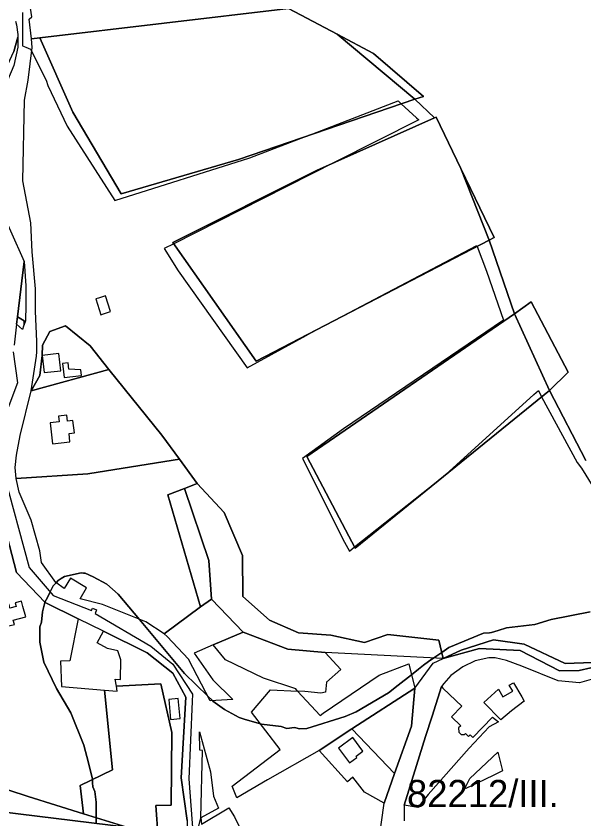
# Model space of a CAD drawing. Extents: x -477304 to -465429, y -1159113 to -1149210.
# Drawn here: x -469915.1 to -469602.1, y -1153490.1 to -1153047.7 of the extents above; entities that cross this region are included whole.
import ezdxf

# ---------------------------------------------------------------- set-up
doc = ezdxf.new("R2010")
doc.units = 0
for name, color, linetype in [('BPEJ_s', 7, 'Continuous'), ('PUPFL_s', 7, 'Continuous'), ('trav_porost_s', 7, 'Continuous'), ('voda_s', 7, 'Continuous'), ('zahrada_s', 7, 'Continuous')]:
    doc.layers.add(name, color=color, linetype=linetype)

msp = doc.modelspace()

# ---------------------------------------------------------------- linework, layer by layer
at = {"layer": 'BPEJ_s'}
for points in [[(-469911.58, -1153045.75), (-469911.58, -1153050.08), (-469911.58, -1153064.2), (-469909.76, -1153064.89), (-469907.12, -1153065.89), (-469906.5, -1153067.13), (-469898.43, -1153083.07), (-469897.58, -1153086.04), (-469886.98, -1153108.31), (-469860.6, -1153149.27), (-469786.23, -1153125.92), (-469755.64, -1153114.16), (-469754.77, -1153113.82), (-469704.57, -1153094.53), (-469702.9, -1153096.06), (-469694.39, -1153103.86), (-469693.2, -1153104.95), (-469739.04, -1153128.12), (-469779.18, -1153148.42), (-469828.09, -1153173.15), (-469833.5, -1153175.88), (-469825.68, -1153188.06), (-469787.63, -1153241.59), (-469755.26, -1153223.69), (-469752.62, -1153222.3), (-469661.08, -1153174.22), (-469660.93, -1153174.64), (-469655.9, -1153188.31), (-469646.46, -1153215.21), (-469734.69, -1153275.23), (-469757.25, -1153291.44), (-469734.05, -1153337.59), (-469731.41, -1153342.5), (-469728.53, -1153340.21), (-469678.49, -1153300.47), (-469629.7, -1153256.35), (-469627.26, -1153254.14), (-469625.45, -1153257.51), (-469605.95, -1153293.68), (-469603.4, -1153296.86), (-469582.41, -1153331.01)], [(-469911.58, -1153045.75), (-469911.58, -1153050.08), (-469911.58, -1153064.2), (-469909.76, -1153064.89), (-469907.12, -1153065.89), (-469906.5, -1153067.13), (-469898.43, -1153083.07), (-469897.58, -1153086.04), (-469886.98, -1153108.31), (-469860.6, -1153149.27), (-469786.23, -1153125.92), (-469755.64, -1153114.16), (-469754.77, -1153113.82), (-469704.57, -1153094.53), (-469702.9, -1153096.06), (-469694.39, -1153103.86), (-469693.2, -1153104.95), (-469739.04, -1153128.12), (-469779.18, -1153148.42), (-469828.09, -1153173.15), (-469833.5, -1153175.88), (-469825.68, -1153188.06), (-469787.63, -1153241.59), (-469755.26, -1153223.69), (-469752.62, -1153222.3), (-469661.08, -1153174.22), (-469660.93, -1153174.64)], [(-469660.93, -1153174.64), (-469655.9, -1153188.31), (-469646.46, -1153215.21), (-469734.69, -1153275.23), (-469757.25, -1153291.44), (-469734.05, -1153337.59), (-469731.41, -1153342.5), (-469728.53, -1153340.21), (-469678.49, -1153300.47), (-469629.7, -1153256.35), (-469627.26, -1153254.14), (-469625.45, -1153257.51), (-469605.95, -1153293.68), (-469603.4, -1153296.86), (-469582.41, -1153331.01)], [(-469870.85, -1153492.61), (-469870.85, -1153489.47), (-469870.85, -1153480.96), (-469871.7, -1153475.02), (-469872.76, -1153472.48), (-469872.88, -1153470.2), (-469872.97, -1153468.44), (-469872.98, -1153468.24), (-469875.23, -1153459.23), (-469877.64, -1153449.57), (-469884.85, -1153431.76), (-469892.7, -1153418.18), (-469899.7, -1153403.76), (-469902.03, -1153392.73), (-469902.03, -1153384.25), (-469900.97, -1153381.7), (-469900.55, -1153375.98), (-469899.28, -1153370.89), (-469899.14, -1153370.61), (-469897.83, -1153368.06), (-469896.27, -1153365.02), (-469894.61, -1153361.77), (-469892.96, -1153359.99), (-469891.85, -1153358.8), (-469890.21, -1153357.67), (-469888.46, -1153356.46), (-469879.13, -1153354.55), (-469877.88, -1153354.68), (-469877.01, -1153354.77), (-469872.55, -1153356.68), (-469865.13, -1153360.71), (-469858.77, -1153366.22), (-469847.11, -1153380.18), (-469822.28, -1153409.91), (-469809.45, -1153422.4), (-469806.87, -1153424.91), (-469806.59, -1153425.18), (-469800.23, -1153429.85), (-469792.17, -1153434.3)], [(-469598.74, -1153375.98), (-469620.16, -1153380.22), (-469629.28, -1153382.97), (-469644.76, -1153384.88), (-469649.49, -1153386.34), (-469653.03, -1153387.43), (-469654.21, -1153387.54), (-469657.49, -1153387.85), (-469676.58, -1153395.7), (-469680.5, -1153398.43), (-469684.79, -1153401.42), (-469687.72, -1153403.47), (-469690.57, -1153405.46), (-469693.38, -1153407.67), (-469697.16, -1153410.66), (-469704.46, -1153416.44), (-469709.87, -1153420.73), (-469727.69, -1153431.12), (-469733.63, -1153433.67), (-469754.84, -1153440.24), (-469759.08, -1153440.45), (-469760.22, -1153440.17), (-469761.63, -1153439.82), (-469765.87, -1153440.24), (-469768.95, -1153439.17), (-469779.87, -1153437.91), (-469780.41, -1153437.75), (-469788.81, -1153435.29), (-469792.17, -1153434.3), (-469800.23, -1153429.85), (-469806.59, -1153425.18), (-469806.87, -1153424.91), (-469809.45, -1153422.4), (-469822.28, -1153409.91), (-469847.11, -1153380.18), (-469858.77, -1153366.22), (-469865.13, -1153360.71), (-469872.55, -1153356.68), (-469877.01, -1153354.77), (-469877.88, -1153354.68), (-469879.13, -1153354.55), (-469888.46, -1153356.46), (-469890.21, -1153357.67), (-469891.85, -1153358.8), (-469892.96, -1153359.99), (-469894.61, -1153361.77), (-469896.27, -1153365.02), (-469897.83, -1153368.06), (-469899.14, -1153370.61), (-469899.28, -1153370.89), (-469900.55, -1153375.98), (-469900.97, -1153381.7), (-469902.03, -1153384.25), (-469902.03, -1153392.73), (-469899.7, -1153403.76), (-469892.7, -1153418.18), (-469884.85, -1153431.76), (-469877.64, -1153449.57), (-469875.23, -1153459.23), (-469872.98, -1153468.24), (-469872.97, -1153468.44), (-469872.88, -1153470.2), (-469872.76, -1153472.48), (-469871.7, -1153475.02), (-469870.85, -1153480.96), (-469870.85, -1153489.47), (-469870.85, -1153492.61)], [(-469792.17, -1153434.3), (-469788.81, -1153435.29), (-469780.41, -1153437.75), (-469779.87, -1153437.91), (-469768.95, -1153439.17), (-469765.87, -1153440.24), (-469761.63, -1153439.82), (-469760.22, -1153440.17), (-469759.08, -1153440.45), (-469754.84, -1153440.24), (-469733.63, -1153433.67), (-469727.69, -1153431.12), (-469709.87, -1153420.73), (-469704.46, -1153416.44), (-469697.16, -1153410.66), (-469693.38, -1153407.67), (-469690.57, -1153405.46), (-469687.72, -1153403.47), (-469684.79, -1153401.42), (-469680.5, -1153398.43), (-469676.58, -1153395.7), (-469657.49, -1153387.85), (-469654.21, -1153387.54), (-469653.03, -1153387.43), (-469649.49, -1153386.34), (-469644.76, -1153384.88), (-469629.28, -1153382.97), (-469620.16, -1153380.22), (-469598.74, -1153375.98)]]:
    msp.add_lwpolyline(points, dxfattribs=at)
at = {"layer": 'PUPFL_s'}
for points in [[(-469601.09, -1153292.63), (-469621.12, -1153253.99), (-469610.81, -1153243.99), (-469631.2, -1153205.12), (-469640.47, -1153211.77), (-469654.42, -1153171.26), (-469651.55, -1153169.78), (-469670.06, -1153131.69), (-469683.59, -1153103.39), (-469684.43, -1153103.85), (-469695.4, -1153093.49), (-469690.52, -1153092.12), (-469718.17, -1153068.37), (-469738.15, -1153057.79), (-469764.86, -1153043.64), (-469801.27, -1152983.49), (-469832.84, -1152919.21), (-469853.15, -1152902.38), (-469895.2, -1152854.33), (-469908.87, -1152837.23), (-469935.98, -1152803.45), (-469982.23, -1152745.49), (-469980.39, -1152740.95)], [(-469597.49, -1153403.98), (-469612.48, -1153404.41), (-469635.13, -1153393.82), (-469651.95, -1153391.44), (-469669.88, -1153397.1), (-469679.7, -1153401.67), (-469682.15, -1153391.72), (-469710.19, -1153388.46), (-469722.99, -1153392.98), (-469741.67, -1153388.83), (-469759.44, -1153387.66), (-469775.43, -1153380.7), (-469790.12, -1153367.6), (-469790.36, -1153345.05), (-469800.41, -1153321.33), (-469815.23, -1153305.28), (-469825, -1153291.97), (-469834.71, -1153278.74), (-469863.88, -1153242.56), (-469874.21, -1153229.51), (-469887.78, -1153218.42), (-469896.37, -1153221.61), (-469900.55, -1153229.13), (-469900.65, -1153234.77), (-469901.96, -1153245.76), (-469906.72, -1153254.26), (-469903.79, -1153235.09), (-469903.7, -1153232.71), (-469903.69, -1153227.03), (-469904.29, -1153210.3), (-469904.3, -1153198.04), (-469906.22, -1153177.73), (-469906.93, -1153161.67), (-469911.29, -1153138.57), (-469910.39, -1153094.13), (-469908.46, -1153082.97), (-469906.23, -1153064.96), (-469906.54, -1153060.24), (-469902.01, -1153059.71), (-469883.86, -1153100.68), (-469857.08, -1153145.66), (-469792.46, -1153126.73), (-469695.4, -1153093.49), (-469684.43, -1153103.85), (-469749.56, -1153132.8), (-469828.6, -1153172.42), (-469782.74, -1153237.96), (-469654.42, -1153171.26), (-469640.47, -1153211.77), (-469754.75, -1153290.5), (-469728.13, -1153340.96), (-469621.12, -1153253.99), (-469601.09, -1153292.63)]]:
    msp.add_lwpolyline(points, dxfattribs=at)
for points in [[(-469853.15, -1152902.38), (-469832.84, -1152919.21), (-469801.27, -1152983.49), (-469764.86, -1153043.64), (-469902.01, -1153059.71), (-469906.54, -1153060.24), (-469907.75, -1153049.39), (-469906.36, -1153048.11), (-469910.03, -1153023.88), (-469912.23, -1152922.18), (-469881.28, -1152913.41)], [(-469792.46, -1153126.73), (-469857.08, -1153145.66), (-469883.86, -1153100.68), (-469902.01, -1153059.71), (-469764.86, -1153043.64), (-469738.15, -1153057.79), (-469695.4, -1153093.49)], [(-469695.4, -1153093.49), (-469738.15, -1153057.79), (-469718.17, -1153068.37), (-469690.52, -1153092.12)], [(-469749.56, -1153132.8), (-469684.43, -1153103.85), (-469683.59, -1153103.39), (-469670.06, -1153131.69), (-469654.42, -1153171.26), (-469782.74, -1153237.96), (-469828.6, -1153172.42)], [(-469670.06, -1153131.69), (-469651.55, -1153169.78), (-469654.42, -1153171.26)], [(-469869.68, -1153203.12), (-469871.11, -1153203.57), (-469868.32, -1153212.28), (-469866.89, -1153211.82), (-469862.99, -1153210.57), (-469865.78, -1153201.86)], [(-469640.47, -1153211.77), (-469631.2, -1153205.12), (-469610.81, -1153243.99), (-469621.12, -1153253.99)], [(-469621.12, -1153253.99), (-469728.13, -1153340.96), (-469754.75, -1153290.5), (-469640.47, -1153211.77)], [(-469808.76, -1153347.73), (-469807.44, -1153368.96), (-469813.46, -1153373.23), (-469831.39, -1153311.52), (-469822.24, -1153307.99)], [(-469759.44, -1153387.66), (-469741.67, -1153388.83), (-469722.99, -1153392.98), (-469710.19, -1153388.46), (-469682.15, -1153391.72), (-469679.7, -1153401.67), (-469744.82, -1153398.51), (-469765.26, -1153396.66), (-469789.91, -1153387.26), (-469807.44, -1153368.96), (-469808.76, -1153347.73), (-469822.24, -1153307.99), (-469815.23, -1153305.28), (-469800.41, -1153321.33), (-469790.36, -1153345.05), (-469790.12, -1153367.6), (-469775.43, -1153380.7)]]:
    msp.add_lwpolyline(points, close=True, dxfattribs=at)
at = {"layer": 'trav_porost_s'}
for points in [[(-469834.71, -1153278.74), (-469825, -1153291.97), (-469842.24, -1153294.7), (-469875.52, -1153299.93), (-469915.06, -1153302.48), (-469915.62, -1153296.43), (-469914.87, -1153289.68), (-469912.78, -1153278.79), (-469906.72, -1153254.26), (-469863.88, -1153242.56)], [(-469885.36, -1153282.3), (-469885.86, -1153277.83), (-469882.9, -1153277.47), (-469883.69, -1153270.54), (-469886.75, -1153270.88), (-469887.11, -1153267.69), (-469891.61, -1153268.2), (-469891.25, -1153271.39), (-469896.21, -1153271.96), (-469894.91, -1153283.42)], [(-469875.52, -1153299.93), (-469842.24, -1153294.7), (-469825, -1153291.97), (-469815.23, -1153305.28), (-469822.24, -1153307.99), (-469831.39, -1153311.52), (-469813.46, -1153373.23), (-469833.46, -1153388.17), (-469843.6, -1153381.6), (-469867.5, -1153371.92), (-469879.81, -1153368.87), (-469876.16, -1153362.79), (-469885.13, -1153357.42), (-469888.57, -1153363.17), (-469893.22, -1153359.8), (-469901.02, -1153348.86), (-469902.03, -1153342.48), (-469906.82, -1153325.51), (-469913.29, -1153310.07), (-469915.06, -1153302.48)], [(-469914.96, -1153373), (-469918.45, -1153373.91), (-469918.95, -1153371.97), (-469923.79, -1153373.24), (-469921.46, -1153382.14), (-469920.63, -1153384.13), (-469915.97, -1153383.01), (-469916.58, -1153380.66), (-469909.71, -1153378.86), (-469911.32, -1153373.07), (-469912.12, -1153370.19), (-469915.47, -1153371.06)], [(-469789.91, -1153387.26), (-469806.49, -1153394.16), (-469817.01, -1153398.86), (-469806.55, -1153413.54), (-469795.7, -1153424.4), (-469808.11, -1153424.97), (-469819.99, -1153402.16), (-469831.79, -1153389.68), (-469833.46, -1153388.17), (-469813.46, -1153373.23), (-469807.44, -1153368.96)], [(-469835.3, -1153415.68), (-469859.72, -1153416.96), (-469860.37, -1153413.21), (-469857.47, -1153413.26), (-469857.27, -1153402.51), (-469858.98, -1153397.53), (-469864.6, -1153396.16), (-469870.31, -1153393.13), (-469866.9, -1153386.71), (-469842.78, -1153398.68), (-469828.59, -1153409.76), (-469821.57, -1153423.1), (-469824.07, -1153467.47), (-469820.76, -1153491.07), (-469820.97, -1153505.51), (-469836.68, -1153500.37), (-469837.99, -1153482.74), (-469829.67, -1153482.49), (-469829.27, -1153442.51)], [(-469760.95, -1153418.36), (-469778.78, -1153412.58), (-469799.65, -1153402.44), (-469806.49, -1153394.16), (-469789.91, -1153387.26), (-469765.26, -1153396.66), (-469744.82, -1153398.51), (-469736.17, -1153407.77), (-469743.99, -1153414.85), (-469744.6, -1153420.24), (-469747.04, -1153420.84), (-469756, -1153419.94), (-469760.01, -1153419.74)], [(-469760.01, -1153419.74), (-469747.51, -1153433.09), (-469745.93, -1153431.87), (-469714.97, -1153410.93), (-469698.6, -1153404.68), (-469695.37, -1153418.06), (-469730.03, -1153440.57), (-469748.05, -1153452.39), (-469776.53, -1153468.6), (-469793.44, -1153478.47), (-469796.05, -1153472.06), (-469769.55, -1153451.87), (-469785.38, -1153431.28), (-469774.87, -1153418.98)], [(-469835.3, -1153415.68), (-469829.27, -1153442.51), (-469829.67, -1153482.49), (-469837.99, -1153482.74), (-469836.68, -1153500.37), (-469854.11, -1153494.66), (-469877.95, -1153487.27), (-469879.71, -1153471.75), (-469861.88, -1153463), (-469866.26, -1153419.1), (-469859.26, -1153419.65), (-469859.72, -1153416.96)], [(-469824.7, -1153434.88), (-469825.67, -1153423.86), (-469830.89, -1153424.32), (-469829.92, -1153435.34)], [(-469813.31, -1153489.54), (-469812.28, -1153452.34), (-469813.78, -1153452.18), (-469813.92, -1153442.22), (-469807.89, -1153464.23), (-469806.21, -1153477.66), (-469803.6, -1153484.13)], [(-469877.95, -1153487.27), (-469854.11, -1153494.66), (-470023.34, -1153473.9), (-470005.26, -1153446.57), (-470005.13, -1153445.23), (-469959.69, -1153461.01), (-469908.42, -1153477.83)], [(-469814.47, -1153508.51), (-469814.76, -1153495.63), (-469813.31, -1153489.54), (-469812.93, -1153492.98), (-469797.79, -1153484), (-469794.61, -1153488.97), (-469789.27, -1153500.37), (-469816.36, -1153519.69)]]:
    msp.add_lwpolyline(points, close=True, dxfattribs=at)
for points in [[(-469925.11, -1153315.45), (-469914.74, -1153354.27), (-469898.95, -1153370.81), (-469880.78, -1153379.82), (-469885.37, -1153403.04), (-469890.51, -1153403.23), (-469890.03, -1153417.22), (-469866.26, -1153419.1), (-469861.88, -1153463), (-469879.71, -1153471.75), (-469877.95, -1153487.27), (-469908.42, -1153477.83), (-469959.69, -1153461.01)], [(-470036.31, -1153493.12), (-470034.07, -1153490.14), (-470023.34, -1153473.9), (-469854.11, -1153494.66)]]:
    msp.add_lwpolyline(points, dxfattribs=at)
at = {"layer": 'voda_s'}
for points in [[(-469915.45, -1153050.6), (-469914.86, -1153052.5), (-469914.04, -1153057.8), (-469914.06, -1153059.3), (-469916.26, -1153067.27)], [(-469923.48, -1153154.05), (-469911.32, -1153181.38), (-469910.63, -1153182.94), (-469914.3, -1153213.47), (-469914.79, -1153217.53), (-469916.18, -1153229.08)], [(-469916.62, -1153232.73), (-469914.2, -1153249.76), (-469924.01, -1153275.25)], [(-469715.09, -1153502.44), (-469712.23, -1153481.51), (-469706.62, -1153465.16), (-469697.08, -1153439.04), (-469695.37, -1153418.06), (-469685.22, -1153404.24), (-469679.7, -1153401.67), (-469659.61, -1153396.26), (-469637.37, -1153397.3), (-469615.55, -1153408.5), (-469604.73, -1153408.33), (-469579.08, -1153402.5), (-469557.54, -1153394.7), (-469545.34, -1153389.2), (-469548.48, -1153384.91), (-469542.28, -1153382.32), (-469496.78, -1153361.93), (-469430.82, -1153335.1), (-469364.99, -1153314.41), (-469343.57, -1153303.56), (-469320.94, -1153274.96), (-469291.91, -1153254.34), (-469268.39, -1153231.25)], [(-469921.92, -1153299.34), (-469907.91, -1153351.56), (-469894.62, -1153366.93), (-469873.41, -1153375.37), (-469872.98, -1153373.93), (-469870.68, -1153374.87), (-469871.54, -1153376.88), (-469840.78, -1153394.87), (-469828.75, -1153404.82), (-469817.76, -1153421.41), (-469817.94, -1153425.43), (-469819.85, -1153468.1), (-469816.88, -1153507.19)], [(-469820.76, -1153491.07), (-469824.07, -1153467.47), (-469821.57, -1153423.1), (-469828.59, -1153409.76), (-469842.78, -1153398.68), (-469866.9, -1153386.71), (-469880.78, -1153379.82), (-469898.95, -1153370.81), (-469914.74, -1153354.27), (-469925.11, -1153315.45)], [(-469594.27, -1153412.12), (-469604.55, -1153415.16), (-469616.27, -1153414.01), (-469636.46, -1153406.02), (-469644.87, -1153402.78), (-469651.05, -1153401.38), (-469654.53, -1153401.28), (-469662.16, -1153403.1), (-469668.79, -1153406.36), (-469675.42, -1153411.05), (-469679.44, -1153415.57), (-469680.69, -1153417.25), (-469685.82, -1153433.48), (-469689.51, -1153444.8), (-469694.37, -1153460.67), (-469701.12, -1153482.59), (-469701.2, -1153491.11)]]:
    msp.add_lwpolyline(points, dxfattribs=at)
for points in [[(-469916.26, -1153067.27), (-469914.06, -1153059.3), (-469914.12, -1153064.95), (-469916.33, -1153074.93), (-469921.16, -1153086.78), (-469934.01, -1153105.13)], [(-469909.76, -1153196.47), (-469909.59, -1153207.08), (-469909.92, -1153215.75), (-469910.65, -1153217.65), (-469910.59, -1153215.61), (-469914.3, -1153213.47), (-469910.63, -1153182.94)], [(-469911.46, -1153220.44), (-469914.79, -1153217.53), (-469914.3, -1153213.47), (-469910.59, -1153215.61), (-469910.65, -1153217.65), (-469911.03, -1153218.63)], [(-469669.88, -1153397.1), (-469651.95, -1153391.44), (-469635.13, -1153393.82), (-469612.48, -1153404.41), (-469597.49, -1153403.98), (-469574.55, -1153397.32), (-469548.48, -1153384.91), (-469545.34, -1153389.2), (-469557.54, -1153394.7), (-469579.08, -1153402.5), (-469604.73, -1153408.33), (-469615.55, -1153408.5), (-469637.37, -1153397.3), (-469659.61, -1153396.26), (-469679.7, -1153401.67)]]:
    msp.add_lwpolyline(points, close=True, dxfattribs=at)
at = {"layer": 'zahrada_s'}
for points in [[(-469900.55, -1153229.13), (-469896.37, -1153221.61), (-469887.78, -1153218.42), (-469874.21, -1153229.51), (-469863.88, -1153242.56), (-469906.72, -1153254.26), (-469901.96, -1153245.76), (-469900.65, -1153234.77), (-469899.53, -1153244.2), (-469890.46, -1153243.17), (-469891.58, -1153233.74), (-469900.65, -1153234.77)], [(-469885.99, -1153242.29), (-469886.39, -1153238.81), (-469889.45, -1153239.16), (-469888.92, -1153243.83), (-469888.57, -1153246.91), (-469879.09, -1153245.83), (-469879.44, -1153242.75)], [(-469657.27, -1153426.01), (-469649.16, -1153418.65), (-469646.75, -1153422.85), (-469641.4, -1153419.78), (-469643.29, -1153416.49), (-469641.04, -1153415.2), (-469636.31, -1153422.89), (-469635.05, -1153425.16), (-469641.99, -1153430.58), (-469647.94, -1153435.55)], [(-469697.08, -1153439.04), (-469706.62, -1153465.16), (-469730.03, -1153440.57), (-469695.37, -1153418.06)], [(-469649.29, -1153436.68), (-469654.43, -1153439.34), (-469665.41, -1153451.06), (-469687.91, -1153476.74), (-469690.25, -1153479.5), (-469693.76, -1153483.89), (-469701.12, -1153482.59), (-469694.37, -1153460.67), (-469689.51, -1153444.8), (-469685.82, -1153433.48), (-469680.69, -1153417.25), (-469679.93, -1153417.99), (-469672.8, -1153424.86), (-469669.46, -1153428.08), (-469675.09, -1153433.91), (-469670.05, -1153438.78), (-469671.23, -1153440.01), (-469671.15, -1153442.27), (-469669.89, -1153443.56), (-469667.92, -1153443.65), (-469667.42, -1153443.13), (-469665.69, -1153444.8), (-469664.79, -1153443.86), (-469663.39, -1153445.3), (-469652.58, -1153433.98)], [(-469730.03, -1153440.57), (-469706.62, -1153465.16), (-469712.23, -1153481.51), (-469723.09, -1153475.3), (-469729.53, -1153467.14), (-469732.51, -1153469.78), (-469748.05, -1153452.39)], [(-469731.27, -1153459.21), (-469727.2, -1153456.26), (-469727.73, -1153455.53), (-469723.94, -1153452.79), (-469729.58, -1153445.29), (-469737.34, -1153451.06)], [(-469664.98, -1153467.87), (-469649.65, -1153453.26), (-469647.01, -1153463.72), (-469651.48, -1153465.77), (-469657.1, -1153468.63), (-469667.22, -1153473.32), (-469667.67, -1153472.96)]]:
    msp.add_lwpolyline(points, close=True, dxfattribs=at)

# ---------------------------------------------------------------- texts
at = {"layer": 'BPEJ_s'}
msp.add_text('82212/III.', height=15, dxfattribs=at).set_placement((-469699.64, -1153483.63))

doc.saveas('drawing.dxf')
